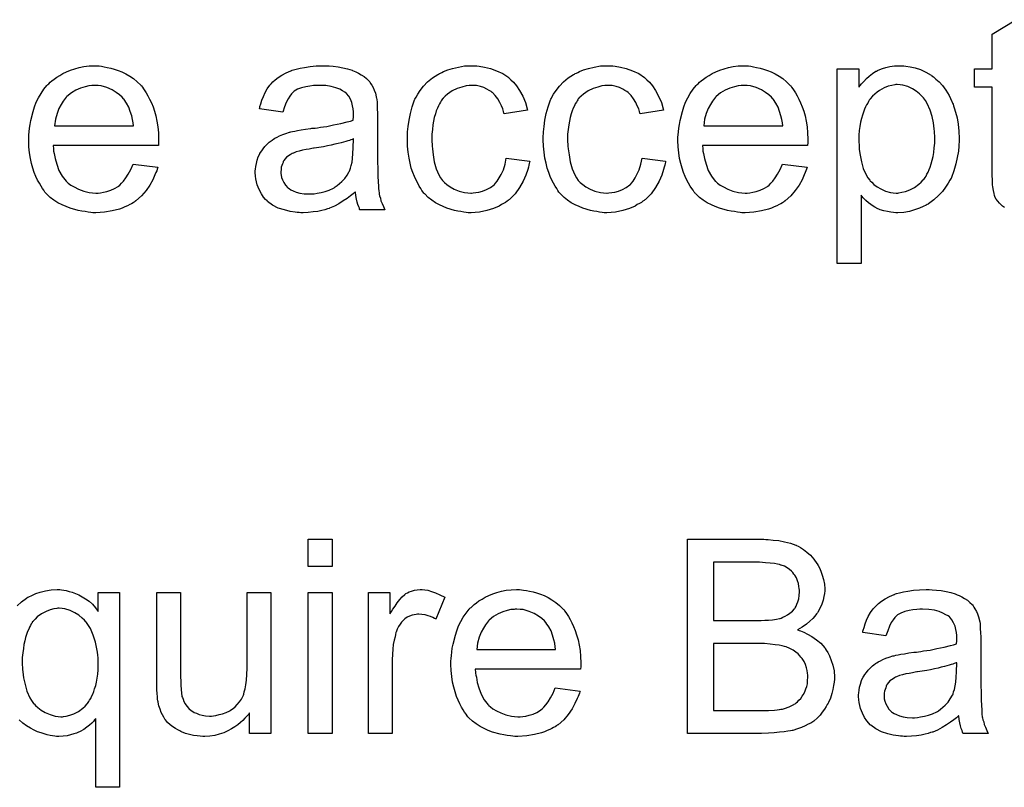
# Model space of a CAD drawing. Extents: x -1.5 to 9, y -3 to 5.
# Tile 268 of 368: x 6.48 to 6.886, y -0.9 to -0.583. Entities that reach past the tile are written whole.
import ezdxf

# ---------------------------------------------------------------- set-up
doc = ezdxf.new("R2010")
doc.units = 0
doc.layers.add('qfn16-30-34-a_mechanical_19', color=1, linetype='CONTINUOUS')

msp = doc.modelspace()

# ---------------------------------------------------------------- linework, layer by layer
at = {"layer": 'qfn16-30-34-a_mechanical_19', "color": 1}
for points in [[(6.886187, -0.660835), (6.88584, -0.660604), (6.885377, -0.660256), (6.884683, -0.659678), (6.884104, -0.659099), (6.88341, -0.658289), (6.882716, -0.65748), (6.882253, -0.656438), (6.882253, -0.656323), (6.882021, -0.65586), (6.881906, -0.65505), (6.881674, -0.653893), (6.881443, -0.652389), (6.881327, -0.651463), (6.881327, -0.650422), (6.881212, -0.649149), (6.881096, -0.647876), (6.881096, -0.646488), (6.881096, -0.644868), (6.881096, -0.611315), (6.873807, -0.611315), (6.873807, -0.603679), (6.881096, -0.603679), (6.881096, -0.589332), (6.89093, -0.583432)], [(6.513054, -0.602522), (6.51398, -0.602638), (6.515137, -0.602869), (6.516409, -0.603101), (6.517914, -0.603448), (6.519302, -0.603795), (6.520922, -0.604373), (6.522426, -0.604952), (6.524046, -0.605762), (6.525666, -0.606687), (6.527285, -0.607729), (6.528789, -0.609001), (6.530178, -0.61039), (6.530293, -0.610505), (6.530525, -0.610737), (6.530872, -0.6112), (6.531335, -0.611894), (6.531913, -0.612704), (6.532492, -0.613629), (6.533186, -0.614786), (6.53388, -0.616175), (6.534574, -0.617679), (6.535269, -0.619299), (6.535847, -0.62115), (6.536426, -0.623117), (6.536888, -0.625315), (6.537235, -0.627629), (6.537467, -0.630059), (6.537583, -0.63272), (6.537583, -0.632836), (6.537583, -0.633298), (6.537583, -0.634108), (6.537467, -0.635265), (6.494079, -0.635265), (6.494079, -0.635381), (6.494079, -0.635728), (6.494195, -0.636191), (6.494195, -0.636885), (6.494311, -0.637695), (6.494542, -0.638621), (6.494889, -0.640703), (6.495583, -0.643017), (6.496509, -0.645563), (6.497782, -0.647877), (6.499402, -0.649959), (6.499517, -0.649959), (6.499633, -0.650191), (6.500327, -0.650769), (6.501368, -0.651579), (6.502757, -0.652389), (6.504608, -0.653314), (6.506691, -0.654124), (6.509005, -0.654703), (6.510277, -0.654819), (6.511666, -0.654934), (6.512591, -0.654934), (6.513633, -0.654819), (6.514905, -0.654587), (6.516294, -0.65424), (6.517914, -0.653777), (6.519418, -0.653083), (6.520922, -0.652158), (6.521038, -0.652042), (6.521616, -0.651579), (6.52231, -0.650885), (6.52312, -0.649959), (6.524046, -0.648687), (6.525087, -0.647067), (6.526128, -0.645216), (6.527054, -0.643017), (6.537235, -0.64429), (6.537235, -0.644406), (6.53712, -0.644637), (6.537004, -0.6451), (6.536773, -0.645794), (6.536426, -0.646488), (6.536078, -0.647414), (6.535153, -0.649381), (6.533996, -0.651579), (6.532376, -0.653893), (6.530525, -0.656091), (6.528211, -0.658174), (6.528095, -0.658174), (6.527864, -0.658405), (6.527517, -0.658637), (6.527054, -0.658984), (6.52636, -0.659331), (6.525666, -0.659678), (6.52474, -0.660141), (6.523699, -0.660604), (6.522542, -0.661066), (6.521385, -0.661529), (6.518492, -0.662223), (6.515252, -0.662802), (6.511666, -0.663033), (6.510393, -0.663033), (6.509583, -0.662918), (6.508542, -0.662802), (6.507269, -0.662571), (6.505881, -0.662339), (6.504377, -0.662108), (6.501137, -0.661182), (6.499402, -0.660488), (6.497782, -0.659794), (6.496046, -0.658868), (6.494426, -0.657827), (6.492922, -0.65667), (6.491418, -0.655281), (6.491303, -0.655166), (6.491071, -0.654934), (6.490724, -0.654471), (6.490261, -0.653777), (6.489683, -0.652967), (6.489104, -0.652042), (6.48841, -0.650885), (6.487716, -0.649612), (6.487022, -0.648108), (6.486328, -0.646488), (6.485749, -0.644637), (6.485171, -0.64267), (6.484708, -0.640587), (6.484361, -0.638274), (6.484129, -0.635844), (6.484014, -0.633298), (6.484014, -0.633183), (6.484014, -0.632604), (6.484014, -0.63191), (6.484129, -0.630869), (6.484245, -0.629596), (6.484361, -0.628208), (6.484592, -0.626588), (6.484939, -0.624968), (6.485865, -0.621266), (6.486443, -0.619414), (6.487137, -0.617447), (6.488063, -0.615596), (6.489104, -0.613861), (6.490261, -0.612125), (6.491534, -0.610505), (6.49165, -0.61039), (6.491881, -0.610158), (6.492344, -0.609811), (6.492922, -0.609233), (6.493617, -0.608654), (6.494542, -0.60796), (6.495583, -0.60715), (6.496856, -0.606456), (6.498129, -0.605646), (6.499633, -0.604952), (6.501253, -0.604258), (6.502988, -0.603679), (6.50484, -0.603101), (6.506806, -0.602754), (6.508889, -0.602522), (6.511087, -0.602407), (6.512244, -0.602407), (6.513054, -0.602522)], [(6.607812, -0.602522), (6.609548, -0.602638), (6.611515, -0.602869), (6.613482, -0.603216), (6.615449, -0.603679), (6.6173, -0.604258), (6.617531, -0.604373), (6.61811, -0.604605), (6.61892, -0.604952), (6.619961, -0.605415), (6.621118, -0.606109), (6.622275, -0.606803), (6.623316, -0.607729), (6.624242, -0.608654), (6.624358, -0.60877), (6.624589, -0.609117), (6.624936, -0.609696), (6.625399, -0.61039), (6.625977, -0.611431), (6.62644, -0.612472), (6.626903, -0.613745), (6.62725, -0.615249), (6.62725, -0.615365), (6.627366, -0.615712), (6.627481, -0.616406), (6.627597, -0.617332), (6.627597, -0.618605), (6.627713, -0.620109), (6.627829, -0.622076), (6.627829, -0.624274), (6.627829, -0.637464), (6.627829, -0.637579), (6.627829, -0.638042), (6.627829, -0.638736), (6.627829, -0.639662), (6.627829, -0.640703), (6.627829, -0.641976), (6.627944, -0.644753), (6.627944, -0.647645), (6.62806, -0.650538), (6.628176, -0.65181), (6.628176, -0.652967), (6.628291, -0.654009), (6.628407, -0.654819), (6.628407, -0.654934), (6.628523, -0.655397), (6.628639, -0.656091), (6.628986, -0.657017), (6.629217, -0.658058), (6.62968, -0.659215), (6.630258, -0.660488), (6.630837, -0.661761), (6.620539, -0.661761), (6.620424, -0.661645), (6.620308, -0.661182), (6.620077, -0.660604), (6.61973, -0.659678), (6.619382, -0.658637), (6.619151, -0.657364), (6.61892, -0.655976), (6.618688, -0.654471), (6.618573, -0.654471), (6.618457, -0.654703), (6.617763, -0.655281), (6.616721, -0.656091), (6.615333, -0.657133), (6.613597, -0.658174), (6.611862, -0.659331), (6.610011, -0.660372), (6.608044, -0.661182), (6.607812, -0.661298), (6.607118, -0.661413), (6.606077, -0.661761), (6.604804, -0.662108), (6.603185, -0.662455), (6.601333, -0.662686), (6.599251, -0.662918), (6.597168, -0.663033), (6.596243, -0.663033), (6.595548, -0.662918), (6.594738, -0.662918), (6.593813, -0.662802), (6.59173, -0.662455), (6.589416, -0.661876), (6.586871, -0.661066), (6.584557, -0.659909), (6.582474, -0.658405), (6.582243, -0.658174), (6.581664, -0.657595), (6.580854, -0.656554), (6.579929, -0.655166), (6.579003, -0.65343), (6.578193, -0.651463), (6.577615, -0.649034), (6.577499, -0.647877), (6.577383, -0.646488), (6.577383, -0.646257), (6.577383, -0.645794), (6.577499, -0.644984), (6.577615, -0.643943), (6.577846, -0.64267), (6.578193, -0.641397), (6.578656, -0.640009), (6.579235, -0.638736), (6.57935, -0.638621), (6.579582, -0.638158), (6.580044, -0.637464), (6.580623, -0.636654), (6.581317, -0.635728), (6.582243, -0.634803), (6.583168, -0.633877), (6.584325, -0.633067), (6.584441, -0.632951), (6.584904, -0.63272), (6.585482, -0.632257), (6.586408, -0.631794), (6.587449, -0.631332), (6.588722, -0.630753), (6.589995, -0.63029), (6.591499, -0.629827), (6.591614, -0.629827), (6.592077, -0.629712), (6.592771, -0.62948), (6.593697, -0.629365), (6.594854, -0.629133), (6.596358, -0.628902), (6.598094, -0.628555), (6.600176, -0.628323), (6.600292, -0.628323), (6.600755, -0.628208), (6.601333, -0.628208), (6.602143, -0.628092), (6.603069, -0.627976), (6.604226, -0.627745), (6.605498, -0.627629), (6.606887, -0.627398), (6.609664, -0.626819), (6.612672, -0.626241), (6.615333, -0.625547), (6.616606, -0.625199), (6.617763, -0.624852), (6.617763, -0.624737), (6.617763, -0.624505), (6.617878, -0.623811), (6.617878, -0.623001), (6.617878, -0.622538), (6.617878, -0.622307), (6.617878, -0.622191), (6.617878, -0.622076), (6.617878, -0.621381), (6.617763, -0.620224), (6.617531, -0.618952), (6.617184, -0.617563), (6.616606, -0.616175), (6.615912, -0.614902), (6.614986, -0.613861), (6.61487, -0.613745), (6.614292, -0.613282), (6.613366, -0.612819), (6.612209, -0.612125), (6.610589, -0.611547), (6.608738, -0.610968), (6.606424, -0.610621), (6.603763, -0.610505), (6.602606, -0.610505), (6.601449, -0.610621), (6.599829, -0.610853), (6.598209, -0.611084), (6.596474, -0.611547), (6.594854, -0.612125), (6.593466, -0.612935), (6.59335, -0.613051), (6.592887, -0.613398), (6.592309, -0.613976), (6.591614, -0.614902), (6.59092, -0.616059), (6.59011, -0.617563), (6.589416, -0.619414), (6.588722, -0.621497), (6.579119, -0.620224), (6.579119, -0.620109), (6.579235, -0.619993), (6.579235, -0.619646), (6.57935, -0.619183), (6.579697, -0.618142), (6.58016, -0.616638), (6.580739, -0.615134), (6.581433, -0.613514), (6.582359, -0.611894), (6.5834, -0.61039), (6.583516, -0.610274), (6.583978, -0.609811), (6.584672, -0.609117), (6.585598, -0.608192), (6.586871, -0.607266), (6.588375, -0.60634), (6.59011, -0.605299), (6.592077, -0.604489), (6.592193, -0.604489), (6.592309, -0.604373), (6.592656, -0.604258), (6.593119, -0.604142), (6.594276, -0.603795), (6.595895, -0.603448), (6.597747, -0.603101), (6.600061, -0.602754), (6.60249, -0.602522), (6.605267, -0.602407), (6.60654, -0.602407), (6.607812, -0.602522)], [(6.668092, -0.602522), (6.668786, -0.602522), (6.669712, -0.602638), (6.67191, -0.602985), (6.67434, -0.603563), (6.676885, -0.604489), (6.679431, -0.605646), (6.68186, -0.607266), (6.681976, -0.607266), (6.682092, -0.607497), (6.682786, -0.608192), (6.683827, -0.609233), (6.6851, -0.610737), (6.686373, -0.612588), (6.687645, -0.614902), (6.688802, -0.617563), (6.689612, -0.620687), (6.680009, -0.622191), (6.680009, -0.622076), (6.679894, -0.62196), (6.679778, -0.621266), (6.679431, -0.620224), (6.678852, -0.618952), (6.678274, -0.617563), (6.677348, -0.616059), (6.676307, -0.614671), (6.67515, -0.613514), (6.675034, -0.613398), (6.674571, -0.613051), (6.673761, -0.612588), (6.672836, -0.61201), (6.671563, -0.611431), (6.670175, -0.610968), (6.668555, -0.610621), (6.666819, -0.610505), (6.666125, -0.610505), (6.665547, -0.610621), (6.664274, -0.610737), (6.662539, -0.6112), (6.660687, -0.611778), (6.658605, -0.612704), (6.656638, -0.614092), (6.655712, -0.614902), (6.654787, -0.615828), (6.654787, -0.615943), (6.654555, -0.616059), (6.654324, -0.616406), (6.654092, -0.616869), (6.653745, -0.617447), (6.653283, -0.618142), (6.652935, -0.618952), (6.652473, -0.619877), (6.65201, -0.621034), (6.651663, -0.622307), (6.6512, -0.623695), (6.650853, -0.625199), (6.650622, -0.626819), (6.65039, -0.62867), (6.650159, -0.630637), (6.650159, -0.63272), (6.650159, -0.632836), (6.650159, -0.633183), (6.650159, -0.633877), (6.650274, -0.634571), (6.650274, -0.635612), (6.65039, -0.636654), (6.650737, -0.639199), (6.6512, -0.641976), (6.65201, -0.644868), (6.653051, -0.647414), (6.653745, -0.648687), (6.654555, -0.649728), (6.654787, -0.649959), (6.655365, -0.650538), (6.656407, -0.651348), (6.657679, -0.652273), (6.659415, -0.653314), (6.661382, -0.654124), (6.663696, -0.654703), (6.664968, -0.654819), (6.666241, -0.654934), (6.666472, -0.654934), (6.667167, -0.654819), (6.668324, -0.654703), (6.669596, -0.654471), (6.6711, -0.654124), (6.67272, -0.65343), (6.67434, -0.65262), (6.675844, -0.651463), (6.676075, -0.651348), (6.676423, -0.650769), (6.677117, -0.649959), (6.677927, -0.648687), (6.678737, -0.647182), (6.679662, -0.645331), (6.680356, -0.643017), (6.680819, -0.640472), (6.690538, -0.641745), (6.690538, -0.64186), (6.690422, -0.642207), (6.690307, -0.64267), (6.690191, -0.643364), (6.689959, -0.64429), (6.689728, -0.645216), (6.688918, -0.647529), (6.687877, -0.649959), (6.686373, -0.65262), (6.684522, -0.655166), (6.68348, -0.656323), (6.682323, -0.65748), (6.682208, -0.657595), (6.681976, -0.657711), (6.681629, -0.657942), (6.681166, -0.65829), (6.680588, -0.658752), (6.679778, -0.659215), (6.678852, -0.659678), (6.677927, -0.660256), (6.675613, -0.661298), (6.672836, -0.662108), (6.669828, -0.662802), (6.668092, -0.662918), (6.666357, -0.663033), (6.6652, -0.663033), (6.66439, -0.662918), (6.663349, -0.662802), (6.662191, -0.662571), (6.660919, -0.662339), (6.65953, -0.662108), (6.656407, -0.661182), (6.654902, -0.660488), (6.653283, -0.659794), (6.651663, -0.658868), (6.650159, -0.657827), (6.648655, -0.65667), (6.647266, -0.655281), (6.64715, -0.655166), (6.646919, -0.654934), (6.646572, -0.654471), (6.646109, -0.653893), (6.645646, -0.653083), (6.644952, -0.652042), (6.644374, -0.650885), (6.64368, -0.649612), (6.642985, -0.648108), (6.642407, -0.646372), (6.641713, -0.644637), (6.64125, -0.642554), (6.640787, -0.640472), (6.64044, -0.638042), (6.640208, -0.635612), (6.640093, -0.632951), (6.640093, -0.632836), (6.640093, -0.632489), (6.640093, -0.632026), (6.640093, -0.631332), (6.640208, -0.630522), (6.640208, -0.629596), (6.640324, -0.628555), (6.64044, -0.627398), (6.640787, -0.624852), (6.641365, -0.622076), (6.64206, -0.619299), (6.643101, -0.616522), (6.643101, -0.616406), (6.643217, -0.616175), (6.643448, -0.615828), (6.64368, -0.615365), (6.644374, -0.614092), (6.645415, -0.612588), (6.646803, -0.610853), (6.648423, -0.609117), (6.65039, -0.607382), (6.652588, -0.605993), (6.652704, -0.605993), (6.652935, -0.605878), (6.653283, -0.605646), (6.653745, -0.605415), (6.654324, -0.605183), (6.655018, -0.604836), (6.656754, -0.604142), (6.658721, -0.603563), (6.66115, -0.602985), (6.663696, -0.602522), (6.666472, -0.602407), (6.667398, -0.602407), (6.668092, -0.602522)], [(6.724091, -0.602522), (6.724785, -0.602522), (6.725711, -0.602638), (6.727909, -0.602985), (6.730339, -0.603563), (6.732884, -0.604489), (6.73543, -0.605646), (6.737859, -0.607266), (6.737975, -0.607266), (6.738091, -0.607497), (6.738785, -0.608192), (6.739826, -0.609233), (6.741099, -0.610737), (6.742372, -0.612588), (6.743644, -0.614902), (6.744801, -0.617563), (6.745611, -0.620687), (6.736008, -0.622191), (6.736008, -0.622076), (6.735892, -0.62196), (6.735777, -0.621266), (6.73543, -0.620224), (6.734851, -0.618952), (6.734273, -0.617563), (6.733347, -0.616059), (6.732306, -0.614671), (6.731149, -0.613514), (6.731033, -0.613398), (6.73057, -0.613051), (6.72976, -0.612588), (6.728835, -0.61201), (6.727562, -0.611431), (6.726174, -0.610968), (6.724554, -0.610621), (6.722818, -0.610505), (6.722124, -0.610505), (6.721546, -0.610621), (6.720273, -0.610737), (6.718537, -0.6112), (6.716686, -0.611778), (6.714604, -0.612704), (6.712637, -0.614092), (6.711711, -0.614902), (6.710785, -0.615828), (6.710785, -0.615943), (6.710554, -0.616059), (6.710323, -0.616406), (6.710091, -0.616869), (6.709744, -0.617447), (6.709281, -0.618142), (6.708934, -0.618952), (6.708471, -0.619877), (6.708009, -0.621034), (6.707662, -0.622307), (6.707199, -0.623695), (6.706852, -0.625199), (6.70662, -0.626819), (6.706389, -0.62867), (6.706158, -0.630637), (6.706158, -0.63272), (6.706158, -0.632836), (6.706158, -0.633183), (6.706158, -0.633877), (6.706273, -0.634571), (6.706273, -0.635612), (6.706389, -0.636654), (6.706736, -0.639199), (6.707199, -0.641976), (6.708009, -0.644868), (6.70905, -0.647414), (6.709744, -0.648687), (6.710554, -0.649728), (6.710785, -0.649959), (6.711364, -0.650538), (6.712405, -0.651348), (6.713678, -0.652273), (6.715413, -0.653314), (6.71738, -0.654124), (6.719694, -0.654703), (6.720967, -0.654819), (6.72224, -0.654934), (6.722471, -0.654934), (6.723165, -0.654819), (6.724322, -0.654703), (6.725595, -0.654471), (6.727099, -0.654124), (6.728719, -0.65343), (6.730339, -0.65262), (6.731843, -0.651463), (6.732074, -0.651348), (6.732421, -0.650769), (6.733116, -0.649959), (6.733926, -0.648687), (6.734735, -0.647182), (6.735661, -0.645331), (6.736355, -0.643017), (6.736818, -0.640472), (6.746537, -0.641745), (6.746537, -0.64186), (6.746421, -0.642207), (6.746305, -0.64267), (6.74619, -0.643364), (6.745958, -0.64429), (6.745727, -0.645216), (6.744917, -0.647529), (6.743876, -0.649959), (6.742372, -0.65262), (6.74052, -0.655166), (6.739479, -0.656323), (6.738322, -0.65748), (6.738206, -0.657595), (6.737975, -0.657711), (6.737628, -0.657942), (6.737165, -0.65829), (6.736587, -0.658752), (6.735777, -0.659215), (6.734851, -0.659678), (6.733926, -0.660256), (6.731611, -0.661298), (6.728835, -0.662108), (6.725827, -0.662802), (6.724091, -0.662918), (6.722355, -0.663033), (6.721199, -0.663033), (6.720389, -0.662918), (6.719347, -0.662802), (6.71819, -0.662571), (6.716918, -0.662339), (6.715529, -0.662108), (6.712405, -0.661182), (6.710901, -0.660488), (6.709281, -0.659794), (6.707662, -0.658868), (6.706158, -0.657827), (6.704653, -0.65667), (6.703265, -0.655281), (6.703149, -0.655166), (6.702918, -0.654934), (6.702571, -0.654471), (6.702108, -0.653893), (6.701645, -0.653083), (6.700951, -0.652042), (6.700373, -0.650885), (6.699678, -0.649612), (6.698984, -0.648108), (6.698406, -0.646372), (6.697711, -0.644637), (6.697249, -0.642554), (6.696786, -0.640472), (6.696439, -0.638042), (6.696207, -0.635612), (6.696092, -0.632951), (6.696092, -0.632836), (6.696092, -0.632489), (6.696092, -0.632026), (6.696092, -0.631332), (6.696207, -0.630522), (6.696207, -0.629596), (6.696323, -0.628555), (6.696439, -0.627398), (6.696786, -0.624852), (6.697364, -0.622076), (6.698059, -0.619299), (6.6991, -0.616522), (6.6991, -0.616406), (6.699216, -0.616175), (6.699447, -0.615828), (6.699678, -0.615365), (6.700373, -0.614092), (6.701414, -0.612588), (6.702802, -0.610853), (6.704422, -0.609117), (6.706389, -0.607382), (6.708587, -0.605993), (6.708703, -0.605993), (6.708934, -0.605878), (6.709281, -0.605646), (6.709744, -0.605415), (6.710323, -0.605183), (6.711017, -0.604836), (6.712752, -0.604142), (6.714719, -0.603563), (6.717149, -0.602985), (6.719694, -0.602522), (6.722471, -0.602407), (6.723397, -0.602407), (6.724091, -0.602522)], [(6.780668, -0.602522), (6.781594, -0.602638), (6.782751, -0.602869), (6.784024, -0.603101), (6.785528, -0.603448), (6.786916, -0.603795), (6.788536, -0.604373), (6.79004, -0.604952), (6.79166, -0.605762), (6.79328, -0.606687), (6.794899, -0.607729), (6.796404, -0.609001), (6.797792, -0.61039), (6.797908, -0.610505), (6.798139, -0.610737), (6.798486, -0.6112), (6.798949, -0.611894), (6.799527, -0.612704), (6.800106, -0.613629), (6.8008, -0.614786), (6.801494, -0.616175), (6.802189, -0.617679), (6.802883, -0.619299), (6.803461, -0.62115), (6.80404, -0.623117), (6.804502, -0.625315), (6.80485, -0.627629), (6.805081, -0.630059), (6.805197, -0.63272), (6.805197, -0.632836), (6.805197, -0.633298), (6.805197, -0.634108), (6.805081, -0.635265), (6.761694, -0.635265), (6.761694, -0.635381), (6.761694, -0.635728), (6.761809, -0.636191), (6.761809, -0.636885), (6.761925, -0.637695), (6.762156, -0.638621), (6.762503, -0.640703), (6.763198, -0.643017), (6.764123, -0.645563), (6.765396, -0.647877), (6.767016, -0.649959), (6.767131, -0.649959), (6.767247, -0.650191), (6.767941, -0.650769), (6.768983, -0.651579), (6.770371, -0.652389), (6.772222, -0.653314), (6.774305, -0.654124), (6.776619, -0.654703), (6.777891, -0.654819), (6.77928, -0.654934), (6.780206, -0.654934), (6.781247, -0.654819), (6.78252, -0.654587), (6.783908, -0.65424), (6.785528, -0.653777), (6.787032, -0.653083), (6.788536, -0.652158), (6.788652, -0.652042), (6.78923, -0.651579), (6.789924, -0.650885), (6.790734, -0.649959), (6.79166, -0.648687), (6.792701, -0.647067), (6.793742, -0.645216), (6.794668, -0.643017), (6.80485, -0.64429), (6.80485, -0.644405), (6.804734, -0.644637), (6.804618, -0.6451), (6.804387, -0.645794), (6.80404, -0.646488), (6.803693, -0.647414), (6.802767, -0.649381), (6.80161, -0.651579), (6.79999, -0.653893), (6.798139, -0.656091), (6.795825, -0.658174), (6.795709, -0.658174), (6.795478, -0.658405), (6.795131, -0.658637), (6.794668, -0.658984), (6.793974, -0.659331), (6.79328, -0.659678), (6.792354, -0.660141), (6.791313, -0.660604), (6.790156, -0.661066), (6.788999, -0.661529), (6.786106, -0.662223), (6.782867, -0.662802), (6.77928, -0.663033), (6.778007, -0.663033), (6.777197, -0.662918), (6.776156, -0.662802), (6.774883, -0.662571), (6.773495, -0.662339), (6.771991, -0.662108), (6.768751, -0.661182), (6.767016, -0.660488), (6.765396, -0.659794), (6.76366, -0.658868), (6.762041, -0.657827), (6.760537, -0.65667), (6.759032, -0.655281), (6.758917, -0.655166), (6.758685, -0.654934), (6.758338, -0.654471), (6.757875, -0.653777), (6.757297, -0.652967), (6.756718, -0.652042), (6.756024, -0.650885), (6.75533, -0.649612), (6.754636, -0.648108), (6.753942, -0.646488), (6.753363, -0.644637), (6.752785, -0.64267), (6.752322, -0.640587), (6.751975, -0.638274), (6.751743, -0.635844), (6.751628, -0.633298), (6.751628, -0.633183), (6.751628, -0.632604), (6.751628, -0.63191), (6.751743, -0.630869), (6.751859, -0.629596), (6.751975, -0.628208), (6.752206, -0.626588), (6.752553, -0.624968), (6.753479, -0.621266), (6.754057, -0.619414), (6.754752, -0.617447), (6.755677, -0.615596), (6.756718, -0.613861), (6.757875, -0.612125), (6.759148, -0.610505), (6.759264, -0.61039), (6.759495, -0.610158), (6.759958, -0.609811), (6.760537, -0.609233), (6.761231, -0.608654), (6.762156, -0.60796), (6.763198, -0.60715), (6.76447, -0.606456), (6.765743, -0.605646), (6.767247, -0.604952), (6.768867, -0.604258), (6.770602, -0.603679), (6.772454, -0.603101), (6.774421, -0.602754), (6.776503, -0.602522), (6.778701, -0.602407), (6.779858, -0.602407), (6.780668, -0.602522)], [(6.844766, -0.602522), (6.845576, -0.602638), (6.847311, -0.602869), (6.849394, -0.603332), (6.851592, -0.604026), (6.853791, -0.605067), (6.855989, -0.60634), (6.856105, -0.60634), (6.85622, -0.606572), (6.856915, -0.607034), (6.857956, -0.60796), (6.859229, -0.609117), (6.860617, -0.610621), (6.862005, -0.612472), (6.863394, -0.614671), (6.864551, -0.6171), (6.864551, -0.617216), (6.864667, -0.617447), (6.864782, -0.617794), (6.865014, -0.618257), (6.865245, -0.618952), (6.865476, -0.619761), (6.866055, -0.621613), (6.866633, -0.623927), (6.867096, -0.626472), (6.867443, -0.629365), (6.867559, -0.632373), (6.867559, -0.632488), (6.867559, -0.63272), (6.867559, -0.633183), (6.867559, -0.633877), (6.867443, -0.634687), (6.867443, -0.635612), (6.867212, -0.637695), (6.866749, -0.64024), (6.866171, -0.642901), (6.865361, -0.645678), (6.864319, -0.648455), (6.864319, -0.648571), (6.864204, -0.648802), (6.863972, -0.649149), (6.863741, -0.649612), (6.862931, -0.650885), (6.86189, -0.652505), (6.860617, -0.65424), (6.858997, -0.655976), (6.857146, -0.657711), (6.854948, -0.659331), (6.854832, -0.659331), (6.854716, -0.659447), (6.854369, -0.659678), (6.853906, -0.659909), (6.852749, -0.660488), (6.85113, -0.661182), (6.849163, -0.661876), (6.84708, -0.662455), (6.84465, -0.662918), (6.842221, -0.663033), (6.841411, -0.663033), (6.840485, -0.662918), (6.839328, -0.662802), (6.83794, -0.66257), (6.836436, -0.662223), (6.834932, -0.66176), (6.833427, -0.661066), (6.833312, -0.660951), (6.832733, -0.660719), (6.832039, -0.660256), (6.831114, -0.659562), (6.830188, -0.658868), (6.829031, -0.657942), (6.82799, -0.656901), (6.827064, -0.655744), (6.827064, -0.683975), (6.81723, -0.683975), (6.81723, -0.603679), (6.826138, -0.603679), (6.826138, -0.611315), (6.826254, -0.611084), (6.826717, -0.610621), (6.827295, -0.609811), (6.828221, -0.608886), (6.829262, -0.607729), (6.830419, -0.606687), (6.831808, -0.605646), (6.833196, -0.60472), (6.833427, -0.604605), (6.83389, -0.604373), (6.834816, -0.604026), (6.835973, -0.603563), (6.837361, -0.603101), (6.838981, -0.602754), (6.840832, -0.602522), (6.842915, -0.602406), (6.844188, -0.602406), (6.844766, -0.602522)], [(6.511203, -0.610505), (6.510509, -0.610505), (6.510046, -0.610621), (6.508773, -0.610737), (6.507269, -0.611084), (6.505418, -0.611663), (6.503451, -0.612472), (6.5016, -0.613629), (6.499749, -0.615134), (6.499517, -0.615365), (6.499055, -0.615943), (6.498245, -0.616985), (6.497435, -0.618373), (6.496509, -0.619993), (6.495699, -0.622076), (6.495005, -0.624505), (6.494658, -0.627166), (6.52717, -0.627166), (6.52717, -0.627051), (6.52717, -0.626819), (6.527054, -0.626472), (6.527054, -0.626009), (6.526823, -0.624621), (6.526475, -0.623117), (6.525897, -0.621266), (6.525318, -0.61953), (6.524393, -0.617795), (6.523351, -0.61629), (6.523351, -0.616175), (6.52312, -0.616059), (6.522542, -0.615365), (6.5215, -0.614439), (6.520112, -0.613398), (6.518376, -0.612357), (6.516294, -0.611431), (6.513864, -0.610737), (6.512591, -0.610621), (6.511203, -0.610505)], [(6.778817, -0.610505), (6.778123, -0.610505), (6.77766, -0.610621), (6.776387, -0.610737), (6.774883, -0.611084), (6.773032, -0.611663), (6.771065, -0.612472), (6.769214, -0.613629), (6.767363, -0.615134), (6.767131, -0.615365), (6.766669, -0.615943), (6.765859, -0.616985), (6.765049, -0.618373), (6.764123, -0.619993), (6.763313, -0.622076), (6.762619, -0.624505), (6.762272, -0.627166), (6.794784, -0.627166), (6.794784, -0.627051), (6.794784, -0.626819), (6.794668, -0.626472), (6.794668, -0.626009), (6.794437, -0.624621), (6.79409, -0.623117), (6.793511, -0.621266), (6.792932, -0.61953), (6.792007, -0.617795), (6.790966, -0.61629), (6.790966, -0.616175), (6.790734, -0.616059), (6.790156, -0.615365), (6.789114, -0.614439), (6.787726, -0.613398), (6.78599, -0.612357), (6.783908, -0.611431), (6.781478, -0.610737), (6.780206, -0.610621), (6.778817, -0.610505)], [(6.841989, -0.610158), (6.841411, -0.610158), (6.840948, -0.610274), (6.839791, -0.610505), (6.838287, -0.610852), (6.836551, -0.611547), (6.8347, -0.612588), (6.833659, -0.613282), (6.832733, -0.614092), (6.831808, -0.615018), (6.830882, -0.616059), (6.830882, -0.616175), (6.830651, -0.61629), (6.830419, -0.616638), (6.830188, -0.6171), (6.829841, -0.617794), (6.829378, -0.618489), (6.828915, -0.619414), (6.828568, -0.62034), (6.828105, -0.621497), (6.827642, -0.62277), (6.827295, -0.624158), (6.826833, -0.625662), (6.826601, -0.627398), (6.82637, -0.629133), (6.826138, -0.630984), (6.826138, -0.633067), (6.826138, -0.633183), (6.826138, -0.63353), (6.826138, -0.634108), (6.826254, -0.634918), (6.826254, -0.635844), (6.82637, -0.636885), (6.826717, -0.639315), (6.827295, -0.642091), (6.82799, -0.644753), (6.829147, -0.647414), (6.829841, -0.648571), (6.830651, -0.649612), (6.830882, -0.649843), (6.831461, -0.650422), (6.832386, -0.651347), (6.833659, -0.652273), (6.835279, -0.653199), (6.83713, -0.654124), (6.839212, -0.654703), (6.840369, -0.654818), (6.841526, -0.654934), (6.842221, -0.654934), (6.842684, -0.654818), (6.843841, -0.654587), (6.84546, -0.65424), (6.847196, -0.653546), (6.849047, -0.65262), (6.850898, -0.651232), (6.851824, -0.650422), (6.852749, -0.649496), (6.852749, -0.649381), (6.852981, -0.649265), (6.853212, -0.648918), (6.853444, -0.648455), (6.853906, -0.647876), (6.854253, -0.647067), (6.854716, -0.646257), (6.855179, -0.645215), (6.855526, -0.644174), (6.855989, -0.642786), (6.856452, -0.641397), (6.856799, -0.639893), (6.85703, -0.638158), (6.857262, -0.636307), (6.857493, -0.63434), (6.857493, -0.632257), (6.857493, -0.632141), (6.857493, -0.631794), (6.857493, -0.631216), (6.857377, -0.630406), (6.857377, -0.62948), (6.857262, -0.628439), (6.856915, -0.626009), (6.856336, -0.623348), (6.855526, -0.620687), (6.854369, -0.618026), (6.853675, -0.616753), (6.852865, -0.615712), (6.852865, -0.615596), (6.852634, -0.615481), (6.852055, -0.614786), (6.85113, -0.613976), (6.849857, -0.612935), (6.848237, -0.611894), (6.846386, -0.610968), (6.844303, -0.61039), (6.843146, -0.610274), (6.841989, -0.610158)], [(6.617878, -0.632604), (6.617763, -0.632604), (6.617647, -0.63272), (6.6173, -0.632836), (6.616837, -0.632951), (6.616259, -0.633183), (6.615564, -0.633414), (6.614755, -0.633645), (6.613829, -0.633877), (6.612788, -0.634224), (6.611515, -0.634455), (6.610242, -0.634803), (6.608738, -0.63515), (6.607118, -0.635497), (6.605498, -0.635844), (6.603647, -0.636075), (6.60168, -0.636422), (6.601449, -0.636422), (6.600755, -0.636538), (6.599598, -0.636769), (6.598325, -0.637001), (6.596937, -0.637232), (6.595548, -0.637579), (6.594276, -0.637926), (6.593119, -0.638389), (6.593003, -0.638389), (6.592656, -0.638621), (6.592193, -0.638852), (6.59173, -0.639199), (6.590342, -0.640125), (6.589185, -0.641513), (6.589185, -0.641629), (6.588953, -0.64186), (6.588838, -0.642323), (6.588606, -0.642902), (6.588375, -0.643596), (6.588144, -0.64429), (6.588028, -0.645216), (6.587912, -0.646141), (6.587912, -0.646257), (6.587912, -0.646835), (6.588028, -0.647529), (6.588259, -0.648455), (6.588606, -0.649496), (6.589185, -0.650538), (6.589879, -0.651695), (6.590805, -0.652736), (6.59092, -0.652852), (6.591383, -0.653083), (6.592077, -0.653546), (6.593003, -0.654009), (6.594276, -0.654471), (6.59578, -0.654934), (6.597515, -0.655166), (6.599598, -0.655281), (6.600523, -0.655281), (6.60168, -0.655166), (6.602953, -0.654934), (6.604573, -0.654703), (6.606193, -0.65424), (6.607928, -0.653662), (6.609664, -0.652852), (6.609895, -0.652736), (6.610358, -0.652389), (6.611168, -0.65181), (6.612093, -0.651), (6.613135, -0.650075), (6.614292, -0.648918), (6.615217, -0.647529), (6.616143, -0.646025), (6.616259, -0.64591), (6.616374, -0.645447), (6.616606, -0.644637), (6.616953, -0.643596), (6.6173, -0.642207), (6.617531, -0.640587), (6.617647, -0.638621), (6.617763, -0.636307), (6.617878, -0.632604)], [(6.609085, -0.808816), (6.599251, -0.808816), (6.599251, -0.797593), (6.609085, -0.797593), (6.609085, -0.808816)], [(6.787842, -0.797709), (6.788767, -0.797709), (6.79085, -0.79794), (6.793164, -0.798172), (6.795594, -0.798634), (6.798023, -0.799213), (6.800222, -0.800023), (6.800337, -0.800023), (6.800453, -0.800139), (6.801147, -0.800486), (6.802189, -0.801064), (6.803346, -0.801874), (6.804734, -0.802915), (6.806238, -0.804188), (6.807626, -0.805808), (6.808899, -0.807543), (6.809015, -0.807775), (6.809362, -0.808469), (6.80994, -0.809394), (6.810519, -0.810783), (6.811097, -0.812403), (6.811676, -0.814138), (6.812023, -0.816105), (6.812139, -0.818072), (6.812139, -0.818303), (6.812139, -0.818882), (6.812023, -0.819923), (6.811792, -0.821196), (6.811444, -0.8227), (6.810866, -0.82432), (6.810172, -0.825939), (6.809246, -0.827675), (6.809131, -0.827906), (6.808783, -0.828369), (6.808089, -0.829295), (6.807164, -0.83022), (6.806007, -0.831377), (6.804618, -0.83265), (6.802883, -0.833807), (6.800916, -0.834964), (6.801032, -0.834964), (6.801263, -0.83508), (6.80161, -0.835196), (6.802073, -0.835427), (6.803461, -0.83589), (6.805081, -0.8367), (6.806816, -0.837741), (6.808783, -0.839014), (6.810519, -0.840518), (6.812139, -0.842369), (6.812254, -0.8426), (6.812717, -0.843294), (6.813411, -0.844336), (6.814106, -0.845724), (6.8148, -0.847575), (6.815494, -0.849542), (6.815957, -0.851856), (6.816073, -0.854402), (6.816073, -0.854517), (6.816073, -0.854633), (6.816073, -0.855327), (6.815957, -0.856484), (6.815725, -0.857873), (6.815494, -0.859492), (6.815031, -0.861228), (6.814453, -0.863079), (6.813643, -0.86493), (6.813527, -0.865162), (6.81318, -0.86574), (6.812717, -0.86655), (6.812023, -0.867707), (6.811097, -0.868864), (6.810172, -0.870137), (6.809015, -0.87141), (6.807742, -0.872451), (6.807626, -0.872567), (6.807164, -0.872914), (6.806354, -0.873376), (6.805312, -0.873839), (6.80404, -0.874534), (6.802536, -0.875228), (6.800916, -0.875806), (6.798949, -0.876385), (6.798717, -0.876385), (6.798023, -0.876616), (6.796866, -0.876732), (6.795362, -0.876963), (6.793511, -0.877195), (6.791313, -0.877426), (6.788883, -0.877542), (6.786106, -0.877658), (6.755561, -0.877658), (6.755561, -0.797593), (6.787032, -0.797593), (6.787842, -0.797709)], [(6.785181, -0.807081), (6.766206, -0.807081), (6.766206, -0.831146), (6.785875, -0.831146), (6.787379, -0.83103), (6.788999, -0.830915), (6.790618, -0.830799), (6.792238, -0.830568), (6.793511, -0.830336), (6.793742, -0.830221), (6.794205, -0.830105), (6.794899, -0.829758), (6.795825, -0.829295), (6.796751, -0.828832), (6.797792, -0.828138), (6.798833, -0.827212), (6.799643, -0.826287), (6.799759, -0.826171), (6.79999, -0.825824), (6.800337, -0.82513), (6.800684, -0.82432), (6.801032, -0.823394), (6.801379, -0.822237), (6.80161, -0.820849), (6.801726, -0.819345), (6.801726, -0.819113), (6.801726, -0.81865), (6.80161, -0.817956), (6.801494, -0.817031), (6.801263, -0.815874), (6.800916, -0.814717), (6.800453, -0.81356), (6.799759, -0.812403), (6.799643, -0.812287), (6.799412, -0.81194), (6.798949, -0.811361), (6.79837, -0.810783), (6.79756, -0.810089), (6.796635, -0.809394), (6.795478, -0.8087), (6.794205, -0.808237), (6.79409, -0.808237), (6.793511, -0.808006), (6.792701, -0.80789), (6.791428, -0.807659), (6.789693, -0.807428), (6.787726, -0.807312), (6.785181, -0.807081)], [(6.47927, -0.825014), (6.481005, -0.823394), (6.483088, -0.82189), (6.483204, -0.82189), (6.483319, -0.821774), (6.483666, -0.821543), (6.484129, -0.821312), (6.485286, -0.820733), (6.486906, -0.820039), (6.488757, -0.81946), (6.490956, -0.818882), (6.49327, -0.818419), (6.495815, -0.818303), (6.496856, -0.818303), (6.49755, -0.818419)], [(6.49755, -0.818419), (6.498476, -0.818535), (6.499517, -0.818766), (6.500674, -0.819113), (6.501947, -0.81946), (6.503335, -0.819923), (6.504724, -0.820502), (6.506112, -0.821312), (6.507501, -0.822121), (6.508889, -0.823163), (6.510277, -0.824436), (6.51155, -0.825824), (6.512707, -0.827444), (6.512707, -0.819576), (6.5215, -0.819576), (6.5215, -0.899872), (6.511666, -0.899872), (6.511666, -0.871525), (6.51155, -0.871641), (6.511203, -0.872104), (6.51074, -0.872682), (6.510046, -0.873377), (6.50912, -0.874302), (6.507963, -0.875112), (6.506691, -0.876038), (6.505187, -0.876848), (6.504955, -0.876963), (6.504492, -0.877195), (6.503682, -0.877542), (6.502641, -0.877889), (6.501253, -0.878236), (6.499864, -0.878583), (6.498245, -0.878814), (6.496509, -0.87893), (6.495468, -0.87893), (6.494774, -0.878814), (6.493848, -0.878699), (6.492807, -0.878467), (6.49165, -0.878236), (6.490377, -0.877889), (6.489104, -0.877426), (6.4876, -0.876963), (6.486212, -0.876269), (6.484708, -0.875459), (6.483088, -0.874534), (6.481584, -0.873377), (6.48008, -0.872104)], [(6.583863, -0.877658), (6.575069, -0.877658), (6.575069, -0.869211), (6.574954, -0.869327), (6.574722, -0.869674), (6.574375, -0.870137), (6.573797, -0.870716), (6.573102, -0.87141), (6.572293, -0.872335), (6.571367, -0.873145), (6.57021, -0.874071), (6.568937, -0.874996), (6.567549, -0.875806), (6.566045, -0.876616), (6.564425, -0.877426), (6.562574, -0.878005), (6.560723, -0.878467), (6.55864, -0.878814), (6.556557, -0.87893), (6.555748, -0.87893), (6.554706, -0.878814), (6.553434, -0.878699), (6.551929, -0.878467), (6.55031, -0.87812), (6.54869, -0.877658), (6.546954, -0.876963), (6.546723, -0.876848), (6.54626, -0.876616), (6.54545, -0.876153), (6.544525, -0.875575), (6.543368, -0.874881), (6.542326, -0.874071), (6.541285, -0.873145), (6.540359, -0.872104), (6.540244, -0.871988), (6.540012, -0.871525), (6.539665, -0.870947), (6.539202, -0.870021), (6.538624, -0.86898), (6.538161, -0.867707), (6.537698, -0.866319), (6.537351, -0.864815), (6.537351, -0.864699), (6.537235, -0.864236), (6.53712, -0.863542), (6.53712, -0.862616), (6.537004, -0.861228), (6.536888, -0.859724), (6.536773, -0.857757), (6.536773, -0.855559), (6.536773, -0.819576), (6.546607, -0.819576), (6.546607, -0.851856), (6.546607, -0.851972), (6.546607, -0.852203), (6.546607, -0.852551), (6.546607, -0.853129), (6.546607, -0.854402), (6.546723, -0.856022), (6.546723, -0.857757), (6.546839, -0.859493), (6.546954, -0.860997), (6.547186, -0.862269), (6.547186, -0.862385), (6.547417, -0.862848), (6.547649, -0.863542), (6.547996, -0.864468), (6.548574, -0.865393), (6.549268, -0.866435), (6.550078, -0.86736), (6.551119, -0.868286), (6.551235, -0.868402), (6.551698, -0.868633), (6.552276, -0.86898), (6.553202, -0.869327), (6.554243, -0.86979), (6.555516, -0.870137), (6.556904, -0.870368), (6.558524, -0.870484), (6.559334, -0.870484), (6.560144, -0.870368), (6.561185, -0.870253), (6.562458, -0.869906), (6.563846, -0.869558), (6.565351, -0.86898), (6.566855, -0.868286), (6.567086, -0.86817), (6.567549, -0.867823), (6.568243, -0.86736), (6.569053, -0.866666), (6.569979, -0.86574), (6.570904, -0.864699), (6.571714, -0.863542), (6.572408, -0.862154), (6.572524, -0.861922), (6.57264, -0.86146), (6.572871, -0.860534), (6.573218, -0.859261), (6.573565, -0.857641), (6.573797, -0.855674), (6.573912, -0.853361), (6.574028, -0.850699), (6.574028, -0.819576), (6.583863, -0.819576), (6.583863, -0.877658)], [(6.609085, -0.877658), (6.599251, -0.877658), (6.599251, -0.819576), (6.609085, -0.819576), (6.609085, -0.877658)], [(6.647266, -0.818419), (6.648539, -0.81865), (6.650043, -0.819113), (6.651663, -0.819692), (6.653514, -0.820502), (6.655481, -0.821543), (6.651894, -0.830568), (6.651779, -0.830452), (6.651316, -0.830221), (6.650622, -0.829873), (6.649696, -0.829526), (6.648655, -0.829179), (6.647382, -0.828832), (6.646109, -0.828601), (6.644837, -0.828485), (6.644258, -0.828485), (6.64368, -0.828601), (6.64287, -0.828716), (6.64206, -0.828948), (6.641018, -0.829295), (6.639977, -0.829758), (6.639051, -0.830452), (6.638936, -0.830568), (6.638589, -0.830799), (6.638242, -0.831262), (6.637663, -0.83184), (6.637085, -0.83265), (6.636506, -0.833576), (6.635928, -0.834617), (6.635465, -0.83589), (6.635349, -0.836121), (6.635233, -0.836815), (6.635002, -0.837857), (6.634655, -0.839245), (6.634308, -0.840981), (6.634076, -0.842947), (6.633961, -0.84503), (6.633845, -0.847344), (6.633845, -0.877658), (6.624011, -0.877658), (6.624011, -0.819576), (6.632919, -0.819576), (6.632919, -0.828369), (6.633035, -0.828254), (6.633498, -0.827444), (6.634076, -0.826402), (6.635002, -0.82513), (6.635928, -0.823857), (6.636969, -0.822469), (6.63801, -0.821312), (6.639051, -0.820386), (6.639167, -0.82027), (6.639514, -0.820039), (6.640208, -0.819692), (6.640903, -0.819345), (6.641828, -0.818998), (6.642985, -0.81865), (6.644142, -0.818419), (6.645415, -0.818303), (6.646225, -0.818303), (6.647266, -0.818419)], [(6.687067, -0.818419), (6.687993, -0.818535), (6.68915, -0.818766), (6.690422, -0.818998), (6.691926, -0.819345), (6.693315, -0.819692), (6.694935, -0.82027), (6.696439, -0.820849), (6.698059, -0.821659), (6.699678, -0.822584), (6.701298, -0.823626), (6.702802, -0.824898), (6.704191, -0.826287), (6.704306, -0.826402), (6.704538, -0.826634), (6.704885, -0.827097), (6.705348, -0.827791), (6.705926, -0.828601), (6.706505, -0.829526), (6.707199, -0.830683), (6.707893, -0.832072), (6.708587, -0.833576), (6.709281, -0.835196), (6.70986, -0.837047), (6.710438, -0.839014), (6.710901, -0.841212), (6.711248, -0.843526), (6.71148, -0.845956), (6.711595, -0.848617), (6.711595, -0.848732), (6.711595, -0.849195), (6.711595, -0.850005), (6.71148, -0.851162), (6.668092, -0.851162), (6.668092, -0.851278), (6.668092, -0.851625), (6.668208, -0.852088), (6.668208, -0.852782), (6.668324, -0.853592), (6.668555, -0.854518), (6.668902, -0.8566), (6.669596, -0.858914), (6.670522, -0.86146), (6.671795, -0.863774), (6.673414, -0.865856), (6.67353, -0.865856), (6.673646, -0.866087), (6.67434, -0.866666), (6.675381, -0.867476), (6.67677, -0.868286), (6.678621, -0.869211), (6.680703, -0.870021), (6.683017, -0.8706), (6.68429, -0.870716), (6.685679, -0.870831), (6.686604, -0.870831), (6.687645, -0.870716), (6.688918, -0.870484), (6.690307, -0.870137), (6.691926, -0.869674), (6.693431, -0.86898), (6.694935, -0.868054), (6.69505, -0.867939), (6.695629, -0.867476), (6.696323, -0.866782), (6.697133, -0.865856), (6.698059, -0.864583), (6.6991, -0.862964), (6.700141, -0.861112), (6.701067, -0.858914), (6.711248, -0.860187), (6.711248, -0.860303), (6.711133, -0.860534), (6.711017, -0.860997), (6.710785, -0.861691), (6.710438, -0.862385), (6.710091, -0.863311), (6.709166, -0.865278), (6.708009, -0.867476), (6.706389, -0.86979), (6.704538, -0.871988), (6.702224, -0.874071), (6.702108, -0.874071), (6.701877, -0.874302), (6.701529, -0.874534), (6.701067, -0.874881), (6.700373, -0.875228), (6.699678, -0.875575), (6.698753, -0.876038), (6.697711, -0.8765), (6.696554, -0.876963), (6.695397, -0.877426), (6.692505, -0.87812), (6.689265, -0.878699), (6.685679, -0.87893), (6.684406, -0.87893), (6.683596, -0.878814), (6.682555, -0.878699), (6.681282, -0.878467), (6.679894, -0.878236), (6.67839, -0.878005), (6.67515, -0.877079), (6.673414, -0.876385), (6.671795, -0.875691), (6.670059, -0.874765), (6.668439, -0.873724), (6.666935, -0.872567), (6.665431, -0.871178), (6.665315, -0.871063), (6.665084, -0.870831), (6.664737, -0.870368), (6.664274, -0.869674), (6.663696, -0.868864), (6.663117, -0.867939), (6.662423, -0.866782), (6.661729, -0.865509), (6.661034, -0.864005), (6.66034, -0.862385), (6.659762, -0.860534), (6.659183, -0.858567), (6.658721, -0.856484), (6.658373, -0.85417), (6.658142, -0.851741), (6.658026, -0.849195), (6.658026, -0.84908), (6.658026, -0.848501), (6.658026, -0.847807), (6.658142, -0.846766), (6.658258, -0.845493), (6.658373, -0.844105), (6.658605, -0.842485), (6.658952, -0.840865), (6.659877, -0.837163), (6.660456, -0.835311), (6.66115, -0.833344), (6.662076, -0.831493), (6.663117, -0.829758), (6.664274, -0.828022), (6.665547, -0.826402), (6.665663, -0.826287), (6.665894, -0.826055), (6.666357, -0.825708), (6.666935, -0.82513), (6.667629, -0.824551), (6.668555, -0.823857), (6.669596, -0.823047), (6.670869, -0.822353), (6.672142, -0.821543), (6.673646, -0.820849), (6.675266, -0.820155), (6.677001, -0.819576), (6.678852, -0.818998), (6.680819, -0.81865), (6.682902, -0.818419), (6.6851, -0.818303), (6.686257, -0.818303), (6.687067, -0.818419)], [(6.856452, -0.818419), (6.858187, -0.818535), (6.860154, -0.818766), (6.862121, -0.819113), (6.864088, -0.819576), (6.865939, -0.820154), (6.866171, -0.82027), (6.866749, -0.820502), (6.867559, -0.820849), (6.8686, -0.821312), (6.869757, -0.822006), (6.870914, -0.8227), (6.871956, -0.823625), (6.872881, -0.824551), (6.872997, -0.824667), (6.873228, -0.825014), (6.873575, -0.825592), (6.874038, -0.826287), (6.874617, -0.827328), (6.875079, -0.828369), (6.875542, -0.829642), (6.875889, -0.831146), (6.875889, -0.831262), (6.876005, -0.831609), (6.876121, -0.832303), (6.876236, -0.833229), (6.876236, -0.834501), (6.876352, -0.836005), (6.876468, -0.837972), (6.876468, -0.840171), (6.876468, -0.85336), (6.876468, -0.853476), (6.876468, -0.853939), (6.876468, -0.854633), (6.876468, -0.855559), (6.876468, -0.8566), (6.876468, -0.857873), (6.876584, -0.860649), (6.876584, -0.863542), (6.876699, -0.866434), (6.876815, -0.867707), (6.876815, -0.868864), (6.876931, -0.869905), (6.877046, -0.870715), (6.877046, -0.870831), (6.877162, -0.871294), (6.877278, -0.871988), (6.877625, -0.872914), (6.877856, -0.873955), (6.878319, -0.875112), (6.878898, -0.876385), (6.879476, -0.877657), (6.869179, -0.877657), (6.869063, -0.877542), (6.868947, -0.877079), (6.868716, -0.8765), (6.868369, -0.875575), (6.868022, -0.874534), (6.86779, -0.873261), (6.867559, -0.871872), (6.867328, -0.870368), (6.867212, -0.870368), (6.867096, -0.8706), (6.866402, -0.871178), (6.865361, -0.871988), (6.863972, -0.873029), (6.862237, -0.874071), (6.860501, -0.875228), (6.85865, -0.876269), (6.856683, -0.877079), (6.856452, -0.877195), (6.855758, -0.87731), (6.854716, -0.877657), (6.853444, -0.878005), (6.851824, -0.878352), (6.849973, -0.878583), (6.84789, -0.878814), (6.845807, -0.87893), (6.844882, -0.87893), (6.844188, -0.878814), (6.843378, -0.878814), (6.842452, -0.878699), (6.840369, -0.878352), (6.838056, -0.877773), (6.83551, -0.876963), (6.833196, -0.875806), (6.831114, -0.874302), (6.830882, -0.874071), (6.830304, -0.873492), (6.829494, -0.872451), (6.828568, -0.871062), (6.827642, -0.869327), (6.826833, -0.86736), (6.826254, -0.86493), (6.826138, -0.863773), (6.826023, -0.862385), (6.826023, -0.862154), (6.826023, -0.861691), (6.826138, -0.860881), (6.826254, -0.85984), (6.826485, -0.858567), (6.826833, -0.857294), (6.827295, -0.855906), (6.827874, -0.854633), (6.82799, -0.854517), (6.828221, -0.854055), (6.828684, -0.85336), (6.829262, -0.852551), (6.829957, -0.851625), (6.830882, -0.850699), (6.831808, -0.849774), (6.832965, -0.848964), (6.83308, -0.848848), (6.833543, -0.848617), (6.834122, -0.848154), (6.835047, -0.847691), (6.836089, -0.847228), (6.837361, -0.84665), (6.838634, -0.846187), (6.840138, -0.845724), (6.840254, -0.845724), (6.840717, -0.845609), (6.841411, -0.845377), (6.842336, -0.845261), (6.843493, -0.84503), (6.844998, -0.844799), (6.846733, -0.844452), (6.848816, -0.84422), (6.848931, -0.84422), (6.849394, -0.844104), (6.849973, -0.844104), (6.850783, -0.843989), (6.851708, -0.843873), (6.852865, -0.843642), (6.854138, -0.843526), (6.855526, -0.843294), (6.858303, -0.842716), (6.861311, -0.842138), (6.863972, -0.841443), (6.865245, -0.841096), (6.866402, -0.840749), (6.866402, -0.840633), (6.866402, -0.840402), (6.866518, -0.839708), (6.866518, -0.838898), (6.866518, -0.838435), (6.866518, -0.838204), (6.866518, -0.838088), (6.866518, -0.837972), (6.866518, -0.837278), (6.866402, -0.836121), (6.866171, -0.834848), (6.865824, -0.83346), (6.865245, -0.832072), (6.864551, -0.830799), (6.863625, -0.829758), (6.86351, -0.829642), (6.862931, -0.829179), (6.862005, -0.828716), (6.860848, -0.828022), (6.859229, -0.827444), (6.857377, -0.826865), (6.855063, -0.826518), (6.852402, -0.826402), (6.851245, -0.826402), (6.850088, -0.826518), (6.848468, -0.826749), (6.846849, -0.826981), (6.845113, -0.827444), (6.843493, -0.828022), (6.842105, -0.828832), (6.841989, -0.828948), (6.841526, -0.829295), (6.840948, -0.829873), (6.840254, -0.830799), (6.83956, -0.831956), (6.83875, -0.83346), (6.838056, -0.835311), (6.837361, -0.837394), (6.827758, -0.836121), (6.827758, -0.836005), (6.827874, -0.83589), (6.827874, -0.835543), (6.82799, -0.83508), (6.828337, -0.834038), (6.8288, -0.832534), (6.829378, -0.83103), (6.830072, -0.82941), (6.830998, -0.827791), (6.832039, -0.826287), (6.832155, -0.826171), (6.832618, -0.825708), (6.833312, -0.825014), (6.834237, -0.824088), (6.83551, -0.823163), (6.837014, -0.822237), (6.83875, -0.821196), (6.840717, -0.820386), (6.840832, -0.820386), (6.840948, -0.82027), (6.841295, -0.820154), (6.841758, -0.820039), (6.842915, -0.819692), (6.844535, -0.819345), (6.846386, -0.818997), (6.8487, -0.81865), (6.85113, -0.818419), (6.853906, -0.818303), (6.855179, -0.818303), (6.856452, -0.818419)], [(6.496625, -0.826055), (6.496046, -0.826055), (6.495583, -0.826171), (6.494426, -0.826287), (6.492922, -0.82675), (6.491187, -0.827328), (6.489336, -0.828369), (6.487484, -0.829642), (6.486675, -0.830568), (6.485749, -0.831493), (6.485749, -0.831609), (6.485518, -0.831725), (6.485402, -0.832072), (6.485055, -0.832534), (6.484708, -0.833113), (6.484361, -0.833807), (6.484014, -0.834617), (6.483551, -0.835658), (6.483088, -0.836815), (6.482741, -0.838088), (6.482394, -0.839476), (6.482047, -0.840981), (6.481815, -0.8426), (6.481584, -0.844452), (6.481352, -0.846418), (6.481352, -0.848501), (6.481352, -0.848617), (6.481352, -0.848964), (6.481352, -0.849542), (6.481468, -0.850352), (6.481468, -0.851278), (6.481584, -0.852319), (6.481931, -0.854749), (6.482509, -0.857526), (6.483319, -0.860303), (6.484476, -0.862964), (6.485171, -0.864121), (6.48598, -0.865278), (6.486096, -0.865393), (6.486212, -0.865509), (6.48679, -0.866087), (6.487832, -0.867013), (6.48922, -0.868054), (6.49084, -0.869096), (6.492807, -0.869906), (6.494889, -0.8706), (6.496162, -0.870716), (6.497319, -0.870831), (6.497898, -0.870831), (6.49836, -0.870716), (6.499517, -0.8706), (6.501021, -0.870137), (6.502641, -0.869558), (6.504492, -0.868633), (6.506344, -0.867245), (6.507269, -0.866435), (6.508079, -0.865509), (6.508079, -0.865393), (6.50831, -0.865278), (6.508542, -0.864931), (6.508773, -0.864468), (6.50912, -0.863889), (6.509583, -0.863311), (6.50993, -0.862385), (6.510393, -0.86146), (6.510856, -0.860418), (6.511203, -0.859261), (6.511666, -0.857873), (6.512013, -0.856484), (6.512244, -0.854865), (6.512476, -0.853245), (6.512707, -0.851394), (6.512707, -0.849427), (6.512707, -0.849311), (6.512707, -0.848964), (6.512707, -0.84827), (6.512591, -0.84746), (6.512591, -0.846534), (6.512476, -0.845377), (6.51236, -0.84422), (6.512129, -0.842832), (6.51155, -0.840055), (6.510624, -0.837163), (6.509467, -0.834386), (6.508658, -0.833113), (6.507848, -0.831956), (6.507848, -0.83184), (6.507616, -0.831725), (6.507038, -0.83103), (6.505997, -0.830105), (6.504724, -0.828948), (6.502988, -0.827907), (6.501137, -0.826981), (6.498939, -0.826287), (6.497782, -0.826171), (6.496625, -0.826055)], [(6.685216, -0.826402), (6.684522, -0.826402), (6.684059, -0.826518), (6.682786, -0.826634), (6.681282, -0.826981), (6.679431, -0.827559), (6.677464, -0.828369), (6.675613, -0.829526), (6.673761, -0.83103), (6.67353, -0.831262), (6.673067, -0.83184), (6.672257, -0.832882), (6.671448, -0.83427), (6.670522, -0.83589), (6.669712, -0.837972), (6.669018, -0.840402), (6.668671, -0.843063), (6.701182, -0.843063), (6.701182, -0.842947), (6.701182, -0.842716), (6.701067, -0.842369), (6.701067, -0.841906), (6.700835, -0.840518), (6.700488, -0.839014), (6.69991, -0.837163), (6.699331, -0.835427), (6.698406, -0.833692), (6.697364, -0.832187), (6.697364, -0.832072), (6.697133, -0.831956), (6.696554, -0.831262), (6.695513, -0.830336), (6.694125, -0.829295), (6.692389, -0.828254), (6.690307, -0.827328), (6.687877, -0.826634), (6.686604, -0.826518), (6.685216, -0.826402)], [(6.787263, -0.840634), (6.766206, -0.840634), (6.766206, -0.86817), (6.788999, -0.86817), (6.791428, -0.868054), (6.79247, -0.867939), (6.793395, -0.867823), (6.793511, -0.867823), (6.793974, -0.867707), (6.794668, -0.867592), (6.795478, -0.86736), (6.797445, -0.866666), (6.799412, -0.86574), (6.799527, -0.865625), (6.799874, -0.865393), (6.800337, -0.865046), (6.800916, -0.864583), (6.801494, -0.863889), (6.802304, -0.863195), (6.802883, -0.862269), (6.803577, -0.861228), (6.803693, -0.861112), (6.803808, -0.860765), (6.80404, -0.860071), (6.804387, -0.859261), (6.804734, -0.858336), (6.804965, -0.857178), (6.805081, -0.85579), (6.805197, -0.854402), (6.805197, -0.85417), (6.805197, -0.853707), (6.805081, -0.852782), (6.80485, -0.851741), (6.804618, -0.850584), (6.804155, -0.849311), (6.803577, -0.848038), (6.802767, -0.846765), (6.802651, -0.84665), (6.802304, -0.846187), (6.801841, -0.845609), (6.801147, -0.844914), (6.800222, -0.844105), (6.799065, -0.843295), (6.797792, -0.8426), (6.796288, -0.842022), (6.796056, -0.841906), (6.795594, -0.84179), (6.794552, -0.841559), (6.79328, -0.841328), (6.79166, -0.841096), (6.789693, -0.840865), (6.787263, -0.840634)], [(6.866518, -0.848501), (6.866402, -0.848501), (6.866286, -0.848617), (6.865939, -0.848732), (6.865476, -0.848848), (6.864898, -0.84908), (6.864204, -0.849311), (6.863394, -0.849542), (6.862468, -0.849774), (6.861427, -0.850121), (6.860154, -0.850352), (6.858882, -0.850699), (6.857377, -0.851046), (6.855758, -0.851394), (6.854138, -0.851741), (6.852287, -0.851972), (6.85032, -0.852319), (6.850088, -0.852319), (6.849394, -0.852435), (6.848237, -0.852666), (6.846964, -0.852898), (6.845576, -0.853129), (6.844188, -0.853476), (6.842915, -0.853823), (6.841758, -0.854286), (6.841642, -0.854286), (6.841295, -0.854517), (6.840832, -0.854749), (6.840369, -0.855096), (6.838981, -0.856021), (6.837824, -0.85741), (6.837824, -0.857526), (6.837593, -0.857757), (6.837477, -0.85822), (6.837246, -0.858798), (6.837014, -0.859492), (6.836783, -0.860187), (6.836667, -0.861112), (6.836551, -0.862038), (6.836551, -0.862154), (6.836551, -0.862732), (6.836667, -0.863426), (6.836899, -0.864352), (6.837246, -0.865393), (6.837824, -0.866434), (6.838518, -0.867591), (6.839444, -0.868633), (6.83956, -0.868749), (6.840022, -0.86898), (6.840717, -0.869443), (6.841642, -0.869905), (6.842915, -0.870368), (6.844419, -0.870831), (6.846154, -0.871062), (6.848237, -0.871178), (6.849163, -0.871178), (6.85032, -0.871062), (6.851592, -0.870831), (6.853212, -0.8706), (6.854832, -0.870137), (6.856568, -0.869558), (6.858303, -0.868749), (6.858534, -0.868633), (6.858997, -0.868286), (6.859807, -0.867707), (6.860733, -0.866897), (6.861774, -0.865972), (6.862931, -0.864815), (6.863857, -0.863426), (6.864782, -0.861922), (6.864898, -0.861807), (6.865014, -0.861344), (6.865245, -0.860534), (6.865592, -0.859492), (6.865939, -0.858104), (6.866171, -0.856484), (6.866286, -0.854517), (6.866402, -0.852203), (6.866518, -0.848501)]]:
    msp.add_lwpolyline(points, dxfattribs=at)

doc.saveas('drawing.dxf')
